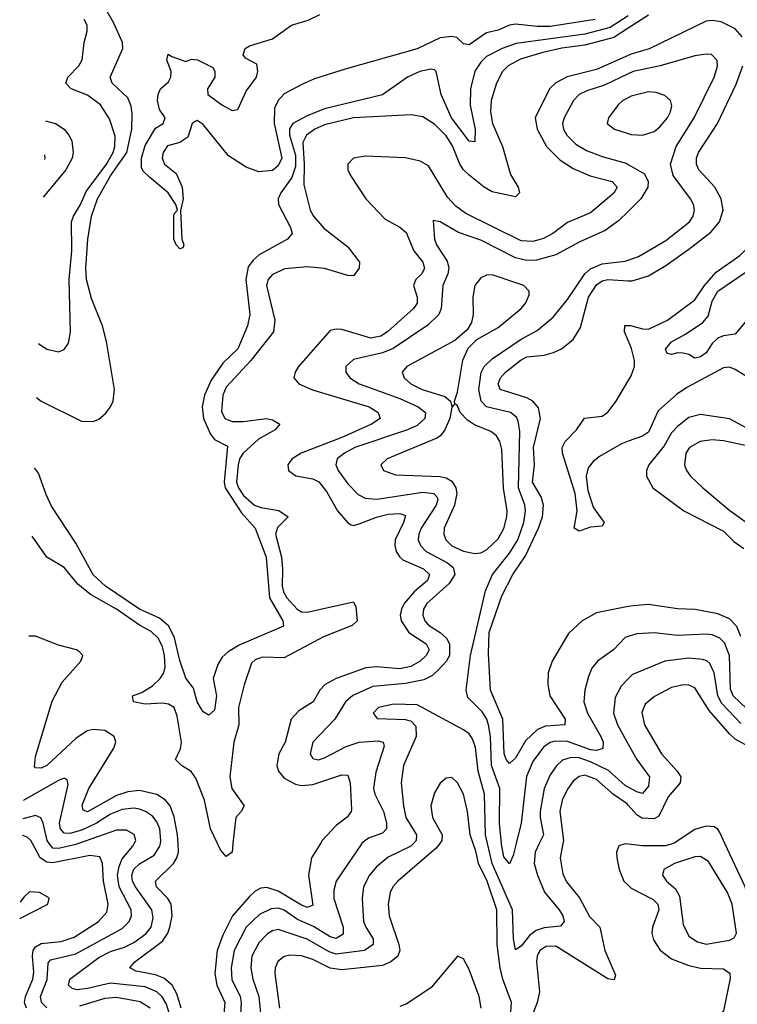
# Model space of a CAD drawing. Header units: inches. Extents: x 1694797 to 1849917, y 907313 to 1017959.
# Tile 318 of 656: x 1697896 to 1700377, y 1009444 to 1012849. Entities that reach past the tile are written whole.
import ezdxf

# ---------------------------------------------------------------- set-up
doc = ezdxf.new("R2010")
doc.units = ezdxf.units.IN
doc.header["$MEASUREMENT"] = 0
for name, color, linetype in [('B6090', 7, 'Continuous'), ('B6091', 7, 'Continuous'), ('B7000', 7, 'Continuous'), ('B7001', 7, 'Continuous')]:
    doc.layers.add(name, color=color, linetype=linetype)

msp = doc.modelspace()

# ---------------------------------------------------------------- linework, layer by layer
at = {"layer": 'B6090', "color": 5}
for points, elevation in [([(1697919.8, 1009430), (1697912.5, 1009450), (1697915.6, 1009470), (1697941.5, 1009530), (1697944.9, 1009555), (1697939.8, 1009610), (1697942.5, 1009630), (1697950, 1009642.5), (1697970, 1009654.1), (1698039.2, 1009660.8), (1698083.9, 1009676.1), (1698167.8, 1009730), (1698197.6, 1009762.4), (1698202, 1009790), (1698185.7, 1009870), (1698182.1, 1009930), (1698173.3, 1009953.3), (1698138, 1009958), (1698010, 1009932.9), (1697990, 1009934.8), (1697966, 1009950), (1697939.8, 1010000)], 880), ([(1697990, 1009431.8), (1697971.1, 1009450), (1697967.9, 1009470), (1697991.2, 1009528.8), (1697994.2, 1009585.8), (1698002.5, 1009597.5), (1698090, 1009618.5), (1698250, 1009705.5), (1698274.7, 1009730), (1698281.9, 1009750), (1698280.8, 1009770), (1698239.9, 1009850), (1698234.2, 1009890), (1698239.3, 1009920.7), (1698250, 1009946.7), (1698287, 1009990), (1698292.2, 1010000)], 860), ([(1698099.7, 1010000), (1698090, 1009996.6), (1698030, 1009982), (1698010, 1009984), (1697998.2, 1010000)], 860), ([(1698413.9, 1009410), (1698403.9, 1009443.9), (1698389, 1009469), (1698370, 1009486.8), (1698330, 1009503.6), (1698210, 1009516.4), (1698130, 1009497.7), (1698094.1, 1009494.1), (1698077.8, 1009497.8), (1698064.6, 1009510), (1698069.1, 1009530.9), (1698170, 1009605.2), (1698210, 1009625.9), (1698258.6, 1009641.4), (1698290, 1009657), (1698332.3, 1009687.7), (1698350.3, 1009710), (1698357.2, 1009742.8), (1698353.3, 1009770), (1698296.6, 1009850), (1698286.3, 1009870), (1698283.8, 1009890), (1698290, 1009911), (1698310, 1009929.7), (1698361, 1009959), (1698380.5, 1009990), (1698382.4, 1010000)], 840), ([(1698454.7, 1009430), (1698439.6, 1009479.6), (1698423.2, 1009510), (1698394.5, 1009534.5), (1698365.1, 1009545.1), (1698298, 1009558), (1698277.1, 1009570), (1698293.5, 1009590), (1698390, 1009662.2), (1698408.1, 1009690), (1698414.8, 1009710), (1698423, 1009750), (1698419.9, 1009790), (1698407.8, 1009810), (1698369.1, 1009850), (1698365.3, 1009870), (1698427.7, 1009930), (1698439.7, 1009950), (1698445.1, 1009970), (1698443.5, 1010000)], 820), ([(1698936, 1010000), (1698905.4, 1009950), (1698894.4, 1009890), (1698910, 1009786), (1698890, 1009778.8), (1698870, 1009785.9), (1698790, 1009835.2), (1698750, 1009847.6), (1698730, 1009845.5), (1698710, 1009834.9), (1698690, 1009816.9), (1698631.6, 1009750), (1698597.7, 1009682.3), (1698578.3, 1009630), (1698570.8, 1009550), (1698578, 1009510), (1698605.5, 1009450), (1698598.5, 1009370)], 820), ([(1698633.4, 1010000), (1698630.2, 1009970), (1698610, 1009954.5), (1698590, 1009978.3), (1698579.6, 1010000)], 780), ([(1699078.7, 1010000), (1698990.6, 1009870), (1698981.7, 1009838.3), (1698982.4, 1009810), (1699014, 1009710), (1699013.9, 1009686.1), (1698990, 1009671.7), (1698970, 1009677), (1698912.1, 1009712.1), (1698856.7, 1009736.7), (1698810, 1009769.3), (1698790, 1009775.7), (1698765.9, 1009774.1), (1698725.3, 1009754.7), (1698679.5, 1009710), (1698637.6, 1009630), (1698627.1, 1009570), (1698629.8, 1009529.8), (1698658.2, 1009470), (1698662.1, 1009450), (1698658, 1009390)], 840), ([(1699257.8, 1010000), (1699248.9, 1009990), (1699170, 1009952.3), (1699130, 1009919), (1699105.7, 1009890), (1699085.2, 1009850), (1699079.6, 1009810), (1699084.8, 1009730), (1699092.3, 1009710), (1699118.3, 1009670), (1699118.5, 1009650), (1699087.8, 1009630), (1698990, 1009617.2), (1698965.4, 1009625.4), (1698890, 1009668.7), (1698790, 1009702), (1698770, 1009697.7), (1698752.5, 1009687.5), (1698723.3, 1009656.7), (1698699.1, 1009610), (1698694.9, 1009570), (1698702, 1009530), (1698722.5, 1009470), (1698730.8, 1009390)], 860), ([(1699348.4, 1010000), (1699336.5, 1009983.5), (1699203.9, 1009870), (1699186.2, 1009850), (1699176.6, 1009830), (1699170.1, 1009790), (1699173, 1009750), (1699207.3, 1009650), (1699210.5, 1009630), (1699203.8, 1009610), (1699178.7, 1009590), (1699150, 1009577.6), (1699010, 1009563.3), (1698970, 1009569.1), (1698910, 1009598.2), (1698870, 1009611.6), (1698830, 1009613.7), (1698810, 1009608.7), (1698788.3, 1009591.7), (1698779.3, 1009570), (1698778.3, 1009550), (1698793.7, 1009430)], 880), ([(1699591.1, 1009371.1), (1699596.4, 1009450), (1699567, 1009530), (1699557.5, 1009570), (1699546.8, 1009650), (1699545.3, 1009770), (1699512.4, 1009870), (1699482.9, 1009930), (1699473.7, 1009973.7), (1699464.3, 1010000)], 880), ([(1699692.6, 1010000), (1699678.1, 1009970), (1699675.2, 1009930), (1699686.1, 1009890), (1699711.2, 1009831.2), (1699761.6, 1009770), (1699774.1, 1009750), (1699778.9, 1009730), (1699765.9, 1009714.1), (1699710, 1009708.2), (1699681.5, 1009698.5), (1699658.9, 1009681.1), (1699630, 1009644.4), (1699610, 1009631.6), (1699603.1, 1009670), (1699599.8, 1009770), (1699529.1, 1009930), (1699513, 1010000)], 860), ([(1699612.7, 1010000), (1699602.1, 1009957.9), (1699590, 1009929.8), (1699570, 1009953.7), (1699562.1, 1009997.9), (1699561.9, 1010000)], 840), ([(1699774.3, 1010000), (1699764.8, 1009950), (1699774.6, 1009894.6), (1699787.2, 1009867.2), (1699831.6, 1009811.6), (1699866.7, 1009746.7), (1699901.9, 1009710), (1699919.4, 1009630), (1699955.9, 1009544.1), (1699951.5, 1009528.5), (1699930, 1009531.5), (1699750, 1009644.9), (1699716.2, 1009643.8), (1699694.1, 1009630), (1699684.7, 1009610), (1699682.6, 1009590), (1699693.8, 1009486.2), (1699685.7, 1009450), (1699662.4, 1009390)], 880), ([(1700000, 1009997.5), (1699990, 1009998.7), (1699967.8, 1009992.2), (1699960.1, 1009970), (1699960.8, 1009950), (1699969, 1009910), (1699985.5, 1009870), (1700000, 1009855.2)], 920), ([(1697895.8, 1009738.9), (1697898.2, 1009741.8), (1697993.1, 1009790), (1697998, 1009810), (1697993.6, 1009813.6), (1697963.7, 1009830), (1697930, 1009832.5)], 920), ([(1697930, 1009832.5), (1697910, 1009814), (1697897.7, 1009797)], 920), ([(1699491.7, 1009430), (1699484.3, 1009470), (1699450, 1009564.4), (1699430, 1009601.3), (1699410, 1009609.7), (1699318.4, 1009501.6), (1699235, 1009445), (1699210, 1009436.2)], 920), ([(1698346.5, 1009430), (1698312.6, 1009452.6), (1698230, 1009466.7), (1698190, 1009463.2), (1698102.8, 1009437.2)], 860)]:
    msp.add_lwpolyline(points, dxfattribs=dict(at, elevation=elevation))
at = {"layer": 'B6091', "color": 5}
for points, elevation in [([(1697954.3, 1011542.9), (1697970, 1011529.6), (1698110, 1011460.6), (1698150, 1011459.7), (1698170, 1011467.9), (1698192.8, 1011487.2), (1698209.9, 1011510.1), (1698218.8, 1011530), (1698223.2, 1011570), (1698195.6, 1011735.6), (1698182.3, 1011790), (1698144.3, 1011884.3), (1698126.9, 1011950), (1698124.6, 1011990), (1698131.3, 1012090), (1698144.4, 1012170), (1698164.9, 1012230), (1698210, 1012309), (1698266.7, 1012390), (1698283.9, 1012470), (1698284.8, 1012524.8), (1698281.3, 1012550), (1698270, 1012579.1), (1698215.9, 1012630), (1698209.2, 1012650), (1698252.6, 1012750), (1698251.2, 1012770), (1698219.7, 1012839.7), (1698198, 1012878)], 760), ([(1700000, 1012862), (1699937.3, 1012822.7), (1699850, 1012799.5), (1699613.1, 1012766.9), (1699563.7, 1012750), (1699510, 1012721.4), (1699490, 1012701.8), (1699470, 1012671.7), (1699454.9, 1012610), (1699453.6, 1012553.6), (1699471, 1012469), (1699470, 1012426.6), (1699450, 1012429), (1699389.3, 1012510), (1699353.6, 1012590), (1699335.9, 1012670), (1699330, 1012676.3), (1699318, 1012678), (1699279, 1012670), (1699236.3, 1012650), (1699150, 1012588.8), (1698950, 1012540.9), (1698890, 1012517), (1698840.3, 1012490), (1698828.8, 1012471.2), (1698828.3, 1012450), (1698850, 1012380.6), (1698850, 1012341.8), (1698837, 1012303), (1698798.3, 1012250), (1698790.1, 1012230), (1698791.3, 1012210), (1698831.8, 1012130), (1698837.8, 1012110), (1698822.4, 1012090), (1698724.4, 1012035.6), (1698703.1, 1012016.9), (1698686.2, 1011993.8), (1698677.9, 1011950), (1698691.5, 1011830), (1698683.8, 1011790), (1698650, 1011711.3), (1698598.3, 1011661.7), (1698558, 1011602), (1698534.7, 1011550), (1698526.4, 1011510), (1698531.9, 1011470), (1698555.7, 1011415.7), (1698570, 1011397.7), (1698614.6, 1011374.6), (1698603, 1011250), (1698605.9, 1011230), (1698663.1, 1011143.1), (1698710.1, 1011090), (1698747.8, 1010990), (1698759.3, 1010850), (1698806, 1010770), (1698808.5, 1010751.5), (1698654.7, 1010685.3), (1698616.9, 1010663.1), (1698595.8, 1010644.2), (1698581.5, 1010618.5), (1698565.4, 1010570), (1698576.6, 1010510), (1698570, 1010461.2), (1698550, 1010444), (1698530, 1010455.6), (1698524.2, 1010464.2), (1698510, 1010489.6), (1698497.3, 1010537.3), (1698470, 1010571.5), (1698450, 1010632.2), (1698431.5, 1010711.5), (1698411.7, 1010751.7), (1698379.5, 1010779.5), (1698310, 1010809.7), (1698192.1, 1010890), (1698150, 1010929.5), (1698090, 1011039.1), (1698006.3, 1011166.3), (1697986.8, 1011206.8), (1697960.7, 1011280.7), (1697946.4, 1011299.7)], 760), ([(1697960.4, 1011729.3), (1697990, 1011709.2), (1698030, 1011700.9), (1698050, 1011708.5), (1698064.7, 1011730), (1698071.1, 1011768.9), (1698067.4, 1011950), (1698075.6, 1012050), (1698074.9, 1012150), (1698081.3, 1012170), (1698105.8, 1012210), (1698125.6, 1012254.4), (1698195.4, 1012350), (1698218.7, 1012390), (1698225.3, 1012410), (1698226.1, 1012446.1), (1698206.2, 1012506.2), (1698175.2, 1012555.2), (1698130, 1012587.7), (1698074, 1012610), (1698055, 1012630), (1698062.3, 1012650), (1698099.9, 1012690), (1698112.3, 1012710), (1698118.7, 1012770), (1698129.4, 1012810), (1698128.8, 1012830), (1698118.4, 1012850)], 780), ([(1699886.3, 1012850), (1699730, 1012825.9), (1699685.6, 1012825.6), (1699610, 1012833.3), (1699590, 1012829.9), (1699550, 1012812.5), (1699510, 1012804.2), (1699450, 1012762.2), (1699430, 1012766), (1699407.1, 1012787.1), (1699390, 1012790.7), (1699350, 1012786.7), (1699270, 1012748.6), (1699021.7, 1012678.3), (1698915.1, 1012644.9), (1698873.4, 1012626.6), (1698810, 1012593.3), (1698790, 1012569.7), (1698777.4, 1012542.6), (1698776.3, 1012490), (1698802.7, 1012370), (1698790, 1012343.5), (1698770, 1012327.7), (1698723.1, 1012323.1), (1698679.1, 1012339.1), (1698618.2, 1012378.2), (1698530, 1012486.6), (1698510, 1012500.4), (1698502.5, 1012497.5), (1698492.4, 1012490), (1698477.2, 1012442.8), (1698450, 1012424.4), (1698407, 1012413), (1698392, 1012390), (1698387.9, 1012370), (1698397, 1012350), (1698436.9, 1012316.9), (1698457.3, 1012270), (1698461.3, 1012230), (1698452.3, 1012187.7), (1698456.5, 1012090), (1698463, 1012070), (1698459.9, 1012060.1), (1698450, 1012057), (1698437, 1012070), (1698428.7, 1012090), (1698428.6, 1012170), (1698430, 1012178), (1698442, 1012190), (1698436, 1012210), (1698409.7, 1012250), (1698344.1, 1012304.1), (1698323.8, 1012323.8), (1698317, 1012337), (1698317.2, 1012370), (1698330, 1012414.3), (1698365.8, 1012474.2), (1698391.8, 1012490), (1698398.4, 1012510), (1698378.9, 1012538.9), (1698372.6, 1012570), (1698374.3, 1012590), (1698382.9, 1012610), (1698410, 1012634), (1698418.7, 1012650), (1698419.5, 1012670), (1698404.2, 1012710), (1698409.6, 1012730.4), (1698421.6, 1012721.6), (1698470, 1012704.9), (1698490, 1012712.7), (1698510.4, 1012710.4), (1698563.5, 1012683.5), (1698571, 1012671), (1698570.7, 1012650), (1698544.9, 1012610), (1698546.4, 1012590), (1698594.4, 1012554.4), (1698630, 1012534.8), (1698650, 1012538.8), (1698678.6, 1012601.4), (1698715.1, 1012650), (1698719.7, 1012670), (1698715.3, 1012695.3), (1698676.4, 1012716.4), (1698668, 1012728), (1698675.3, 1012750), (1698690, 1012758.8), (1698770, 1012783.2), (1698836.2, 1012830), (1698892.8, 1012847.2), (1698933.2, 1012866.8)], 740), ([(1700000, 1012820), (1699950, 1012788.1), (1699850, 1012761.1), (1699770, 1012750.9), (1699704.3, 1012735.7), (1699627.5, 1012712.5), (1699585.4, 1012690), (1699565.4, 1012670), (1699545, 1012630), (1699526.4, 1012570), (1699523.9, 1012530), (1699530.8, 1012490), (1699565, 1012410), (1699593.5, 1012313.5), (1699619.7, 1012270), (1699624.6, 1012250), (1699610, 1012236.4), (1699530, 1012253.2), (1699502, 1012270), (1699450, 1012311.9), (1699430, 1012329.9), (1699417.5, 1012350), (1699392.3, 1012412.3), (1699370, 1012448), (1699330, 1012488.2), (1699290, 1012512.9), (1699250, 1012520.2), (1699050, 1012509.2), (1698950, 1012485.5), (1698916.1, 1012470), (1698887.3, 1012450), (1698875.2, 1012424.8), (1698879.8, 1012350), (1698878.1, 1012278.1), (1698900.8, 1012190), (1698911.9, 1012170), (1698948.1, 1012128.1), (1699030, 1012063), (1699071, 1012010), (1699070.1, 1011990), (1699050, 1011963.5), (1699030, 1011964.6), (1698950, 1011988.6), (1698890, 1011994.3), (1698812.9, 1011987.1), (1698770, 1011968.1), (1698755, 1011950), (1698749.3, 1011930), (1698778.2, 1011810), (1698773.8, 1011770), (1698695.5, 1011670), (1698610, 1011578.1), (1698598.6, 1011550), (1698594, 1011494), (1698605.1, 1011470), (1698630, 1011459.6), (1698670, 1011459.7), (1698749.7, 1011469.7), (1698770, 1011465.2), (1698795.8, 1011450), (1698779.7, 1011430), (1698722.1, 1011397.9), (1698668.1, 1011350), (1698656.2, 1011330), (1698651.3, 1011310), (1698645.4, 1011250), (1698652, 1011230), (1698670, 1011204), (1698707.2, 1011170), (1698730, 1011161.8), (1698792.1, 1011152.1), (1698824.5, 1011130), (1698786.8, 1011093.2), (1698780.5, 1011070), (1698800.7, 1010990), (1698805, 1010950), (1698803.8, 1010890), (1698808.3, 1010870), (1698819.6, 1010850), (1698855.5, 1010810), (1698870, 1010801), (1698890, 1010799.6), (1699050, 1010835.8), (1699058.7, 1010818.7), (1699062.3, 1010770), (1699046, 1010754), (1698945.9, 1010714.1), (1698810, 1010642.5), (1698735.6, 1010644.4), (1698710, 1010635.4), (1698697, 1010623), (1698671.6, 1010548.4), (1698652, 1010470), (1698653.9, 1010410), (1698636.7, 1010350), (1698623, 1010230), (1698629.5, 1010189.5), (1698671.9, 1010130), (1698661.2, 1010110), (1698643, 1010090), (1698633.4, 1010000)], 780), ([(1700000, 1012725.5), (1699890, 1012676.8), (1699788.7, 1012651.3), (1699749.3, 1012630.7), (1699727.6, 1012610), (1699678.8, 1012510), (1699685.8, 1012470), (1699718.1, 1012410), (1699764.1, 1012364.1), (1699810, 1012334.8), (1699868.8, 1012308.8), (1699944.9, 1012290), (1699961.6, 1012270), (1699950.8, 1012249.2), (1699870, 1012181), (1699790, 1012147.2), (1699739.8, 1012110), (1699707.4, 1012092.6), (1699670, 1012081.8), (1699630, 1012084.7), (1699438.3, 1012178.3), (1699404.4, 1012204.4), (1699375.7, 1012235.7), (1699310, 1012344.1), (1699280.4, 1012360.4), (1699230, 1012371.6), (1699090, 1012377.5), (1699049.7, 1012370.3), (1699030.2, 1012350), (1699030.1, 1012330), (1699039.2, 1012310), (1699093.3, 1012230), (1699159.1, 1012159.1), (1699210, 1012131.3), (1699232.7, 1012112.7), (1699259.2, 1012050), (1699290.1, 1012010), (1699295.9, 1011990), (1699286.8, 1011970), (1699266, 1011950), (1699257.7, 1011930), (1699270.1, 1011890), (1699270, 1011868.9), (1699257.8, 1011850), (1699167.5, 1011770), (1699144.9, 1011755.1), (1699110, 1011748.1), (1699010, 1011777.2), (1698990, 1011779.2), (1698970, 1011773.6), (1698860.1, 1011650), (1698848.1, 1011630), (1698844.3, 1011610), (1698860.7, 1011590), (1698908.8, 1011568.8), (1699103.8, 1011510), (1699135.9, 1011490), (1699142.3, 1011470), (1699112.2, 1011450), (1699010, 1011404), (1698869.4, 1011350), (1698837.6, 1011330), (1698830, 1011319.8), (1698823.2, 1011310), (1698825.4, 1011290), (1698851, 1011271), (1698910, 1011260.8), (1698930.3, 1011250.3), (1698957.3, 1011217.3), (1698994.8, 1011150), (1699030, 1011108.4), (1699042.1, 1011102.1), (1699050, 1011099.8), (1699070, 1011105), (1699130, 1011128.8), (1699170, 1011138.5), (1699210, 1011141.4), (1699230, 1011133.8), (1699223.6, 1011110), (1699194.5, 1011050), (1699192.5, 1011030), (1699197.6, 1011010), (1699210.1, 1010990.1), (1699221.2, 1010981.2), (1699292.6, 1010950), (1699313.4, 1010930), (1699306, 1010910), (1699259.5, 1010870), (1699225.8, 1010830), (1699215.6, 1010810), (1699212, 1010790), (1699215.3, 1010770), (1699241.3, 1010730), (1699301.1, 1010690), (1699311.5, 1010670), (1699301.5, 1010650), (1699281, 1010630), (1699248.2, 1010611.8), (1699210, 1010604.2), (1699129.1, 1010610.9), (1699093.1, 1010606.9), (1698989.7, 1010570.3), (1698952.6, 1010550), (1698933.8, 1010530), (1698910.7, 1010489.3), (1698860.8, 1010459.2), (1698834.6, 1010430), (1698814, 1010350), (1698791.7, 1010310), (1698785.1, 1010270), (1698790.7, 1010250), (1698810, 1010226.2), (1698850, 1010204.9), (1698870, 1010200.3), (1698910, 1010203.4), (1699010, 1010237.4), (1699030, 1010235.6), (1699039.1, 1010210), (1699042.8, 1010117.2), (1699042.3, 1010110), (1699028.7, 1010091.3), (1698990, 1010062.3), (1698942.2, 1010010), (1698936, 1010000)], 820), ([(1700000, 1012661.6), (1699917.7, 1012622.3), (1699856.6, 1012603.4), (1699830, 1012590.4), (1699811.4, 1012570), (1699779.1, 1012510), (1699773.2, 1012490), (1699776.1, 1012470), (1699787.5, 1012450), (1699819, 1012419), (1699856.3, 1012396.3), (1699910, 1012375.7), (1699992.7, 1012352.7), (1700000, 1012348.5)], 840), ([(1700000, 1012579.4), (1699981.7, 1012570), (1699964.9, 1012555.1), (1699932.4, 1012510), (1699927.4, 1012490), (1699952.7, 1012470), (1700000, 1012455.4)], 860), ([(1697985.3, 1012499.2), (1698019.4, 1012490), (1698049.2, 1012470), (1698065.9, 1012450), (1698076.1, 1012430), (1698081, 1012390), (1698076.9, 1012370), (1698054.8, 1012330), (1697976.8, 1012235.2)], 820), ([(1697981.5, 1012382.3), (1697982.7, 1012370), (1697981, 1012366.1)], 840), ([(1700000, 1012185.9), (1699967, 1012153), (1699920.5, 1012119.5), (1699830, 1012079.5), (1699750, 1012036.3), (1699682.4, 1012017.6), (1699650, 1012016.2), (1699610, 1012025.6), (1699490, 1012086.2), (1699413.2, 1012113.2), (1699350, 1012149.7), (1699325.7, 1012154.3), (1699330.2, 1012090), (1699336.6, 1012070), (1699374.4, 1012014.4), (1699380.1, 1011990), (1699376.5, 1011970), (1699359.6, 1011930), (1699353.4, 1011850), (1699345, 1011830), (1699307.5, 1011792.5), (1699187.8, 1011712.2), (1699150, 1011697.1), (1699050, 1011674.4), (1699023.8, 1011650), (1699023.8, 1011630), (1699037.4, 1011610), (1699069.3, 1011590), (1699210, 1011539), (1699274.3, 1011510), (1699299.3, 1011490), (1699297.1, 1011470), (1699270, 1011445.9), (1699237.1, 1011430), (1699055, 1011370), (1699018.5, 1011350), (1698994, 1011330), (1698989.5, 1011310), (1698997.1, 1011290), (1699030, 1011243.9), (1699066.6, 1011206.6), (1699090, 1011193.9), (1699131, 1011191), (1699290, 1011214.5), (1699327.4, 1011210), (1699338.6, 1011198.6), (1699342.3, 1011190), (1699336.1, 1011170), (1699283.9, 1011090), (1699275.6, 1011070), (1699274.2, 1011050), (1699281.6, 1011030), (1699301.2, 1011010), (1699374.8, 1010970), (1699394.3, 1010954.3), (1699400.3, 1010930), (1699380.6, 1010899.4), (1699303.7, 1010830), (1699292.6, 1010810), (1699290.1, 1010790), (1699297.1, 1010770), (1699310, 1010755.4), (1699350.1, 1010730), (1699371.9, 1010710), (1699382.5, 1010690), (1699382, 1010650), (1699370.4, 1010629.6), (1699342.1, 1010597.9), (1699320.5, 1010579.5), (1699293.8, 1010566.2), (1699230, 1010552.8), (1699117, 1010543), (1699047.9, 1010512.1), (1699021.9, 1010490), (1698985.7, 1010430), (1698909.5, 1010350), (1698900.6, 1010310), (1698910, 1010294.3), (1698929.6, 1010289.6), (1698950, 1010295.6), (1699024.8, 1010335.2), (1699069.9, 1010350.1), (1699135.2, 1010355.2), (1699152.9, 1010350), (1699156, 1010336), (1699126.8, 1010246.8), (1699119.2, 1010190), (1699123.4, 1010170), (1699153.3, 1010110), (1699164, 1010070), (1699164.3, 1010050), (1699150, 1010035.7), (1699101.8, 1010018.2), (1699079.2, 1010000.8), (1699078.7, 1010000)], 840), ([(1699561.9, 1010000), (1699554.9, 1010070), (1699556.7, 1010190), (1699527.3, 1010270), (1699523.5, 1010370), (1699517.4, 1010410), (1699510, 1010431.9), (1699495.2, 1010455.2), (1699445, 1010505), (1699439.3, 1010530), (1699454.3, 1010650), (1699506.3, 1010873.7), (1699530.7, 1010930), (1699590, 1011003.6), (1699618.3, 1011050), (1699639.2, 1011110), (1699645.1, 1011150), (1699642.6, 1011170), (1699620.4, 1011230), (1699625.4, 1011425.4), (1699620.1, 1011460.1), (1699613.8, 1011473.8), (1699593.3, 1011490), (1699510, 1011509.9), (1699491.5, 1011530), (1699483.2, 1011570), (1699491.7, 1011628.3), (1699502.5, 1011650), (1699530, 1011675.7), (1699630, 1011744.4), (1699685.8, 1011774.2), (1699740.3, 1011819.7), (1699790, 1011881.9), (1699850.2, 1011969.8), (1699870, 1011987.6), (1699910, 1012005.3), (1699990, 1012014), (1700000, 1012017.5)], 840), ([(1700000, 1010819), (1699890, 1010797.8), (1699840.9, 1010770), (1699793.7, 1010726.3), (1699737.6, 1010630), (1699722.8, 1010590), (1699721.7, 1010550), (1699729, 1010510), (1699782.4, 1010430), (1699780.4, 1010410), (1699714.3, 1010405.7), (1699685.9, 1010394.1), (1699645.4, 1010354.6), (1699610, 1010294.9), (1699590, 1010276.2), (1699578.1, 1010290), (1699571.2, 1010311.2), (1699566.8, 1010430), (1699523.5, 1010530), (1699517.3, 1010657.3), (1699519.8, 1010730), (1699563.4, 1010856.6), (1699600.8, 1010930), (1699645.1, 1010994.9), (1699689.7, 1011090), (1699703.7, 1011130), (1699707.1, 1011170), (1699699.1, 1011199.1), (1699669.1, 1011250), (1699675.6, 1011310), (1699673, 1011370), (1699696.9, 1011470), (1699690, 1011506.8), (1699670.4, 1011530), (1699650, 1011540.9), (1699557.8, 1011570), (1699550.4, 1011590), (1699558.5, 1011610), (1699575.9, 1011630), (1699630, 1011672.7), (1699650, 1011682.6), (1699710, 1011689.3), (1699741.5, 1011698.5), (1699769.1, 1011710.9), (1699810, 1011743.2), (1699835.5, 1011784.5), (1699863, 1011890), (1699890, 1011932.1), (1699910, 1011945.4), (1699930, 1011950), (1700000, 1011946.5)], 820), ([(1700000, 1011739.4), (1699986.9, 1011770), (1699989, 1011791), (1700000, 1011791.4)], 780), ([(1700000, 1011390.8), (1699977.3, 1011382.7), (1699901.3, 1011338.7), (1699878.5, 1011321.5), (1699861.4, 1011298.6), (1699855.1, 1011270), (1699860.8, 1011220.8), (1699880.3, 1011160.3), (1699917.4, 1011110), (1699910, 1011097), (1699870, 1011093.5), (1699830, 1011079.8), (1699813.3, 1011090), (1699823.6, 1011150), (1699816.7, 1011210), (1699772.6, 1011350), (1699772.1, 1011370), (1699781.8, 1011390), (1699821.5, 1011430), (1699849.4, 1011470.6), (1699910, 1011478.3), (1699930, 1011491.5), (1699958.6, 1011530), (1700000, 1011600.6)], 780), ([(1698579.6, 1010000), (1698555.7, 1010050), (1698534.6, 1010150), (1698505.2, 1010225.2), (1698488.8, 1010248.8), (1698455.3, 1010270), (1698434.6, 1010290), (1698452.3, 1010327.7), (1698455.4, 1010350), (1698440.4, 1010440.4), (1698429.6, 1010469.6), (1698410, 1010482.1), (1698390, 1010485.5), (1698330, 1010482), (1698288.8, 1010490), (1698286.3, 1010510), (1698317.9, 1010522.1), (1698355.1, 1010544.9), (1698381.9, 1010570), (1698394.1, 1010590), (1698398.4, 1010610), (1698396.7, 1010650), (1698390, 1010681.5), (1698375.1, 1010710), (1698350, 1010733.3), (1698310, 1010754.7), (1698230, 1010809.9), (1698140.6, 1010860.6), (1698097.3, 1010897.3), (1698050, 1010954.7), (1697990, 1010989.9), (1697938.7, 1011062.4)], 780), ([(1698443.5, 1010000), (1698441.9, 1010030), (1698430, 1010092.1), (1698416.6, 1010130), (1698400.4, 1010150), (1698370, 1010168.8), (1698310, 1010183.4), (1698270, 1010177.9), (1698230, 1010165.8), (1698130, 1010109.6), (1698115, 1010115), (1698112.2, 1010132.2), (1698134.5, 1010190), (1698221.4, 1010330), (1698228.1, 1010350), (1698222.9, 1010370), (1698190.2, 1010390.2), (1698150, 1010393.9), (1698129.3, 1010390), (1698090, 1010362.8), (1697990, 1010269.5), (1697970, 1010260.4), (1697950, 1010260.9), (1697946.4, 1010266.4), (1697950, 1010301.1), (1698008.4, 1010491.6), (1698042.3, 1010557.7), (1698106.9, 1010630), (1698113.6, 1010650), (1698102.5, 1010662.5), (1698092.3, 1010670), (1698030, 1010686.3), (1697950, 1010716.5), (1697927.5, 1010717.1)], 820), ([(1700000, 1010715.5), (1699990, 1010712.3), (1699950, 1010670.5), (1699893.5, 1010630), (1699874.2, 1010605.8), (1699862.4, 1010577.6), (1699850.1, 1010530), (1699847.2, 1010490), (1699859.7, 1010450), (1699905.4, 1010370), (1699913.4, 1010350), (1699911.8, 1010328.2), (1699890, 1010321), (1699870, 1010323.7), (1699790, 1010352), (1699746.5, 1010353.5), (1699730, 1010348.7), (1699707.3, 1010332.7), (1699670, 1010283.7), (1699648.4, 1010231.6), (1699630.4, 1010069.6), (1699612.7, 1010000)], 840), ([(1700000, 1010569.4), (1699975.5, 1010544.5), (1699955.4, 1010504.6), (1699948.8, 1010450), (1699962.5, 1010410), (1700000, 1010343.4)], 860), ([(1699513, 1010000), (1699506.1, 1010030), (1699503.1, 1010170), (1699481.6, 1010250), (1699471.7, 1010331.7), (1699461.4, 1010361.4), (1699450, 1010378.5), (1699430, 1010393.4), (1699270, 1010479.9), (1699190, 1010482), (1699136.9, 1010470), (1699117.6, 1010450), (1699132, 1010432), (1699230, 1010428.6), (1699250, 1010422.7), (1699265.8, 1010405.8), (1699266.4, 1010370), (1699222.7, 1010270), (1699215.5, 1010210), (1699222.7, 1010130), (1699231.3, 1010090), (1699267.7, 1010030), (1699266.7, 1010010), (1699257.8, 1010000)], 860), ([(1700000, 1010194.9), (1699990, 1010200.6), (1699931.8, 1010251.8), (1699870, 1010282.4), (1699830, 1010295.7), (1699802.4, 1010297.6), (1699772.5, 1010287.5), (1699751.6, 1010268.4), (1699730, 1010237.5), (1699708.9, 1010190), (1699695.7, 1010110), (1699695.2, 1010090), (1699707, 1010030), (1699692.6, 1010000)], 860), ([(1698382.4, 1010000), (1698384.3, 1010010), (1698380.3, 1010050), (1698370, 1010075.2), (1698354.5, 1010094.5), (1698331, 1010111), (1698310, 1010118.8), (1698290, 1010121.7), (1698250, 1010117.4), (1698210, 1010101.3), (1698161.2, 1010070), (1698112.5, 1010047.5), (1698070, 1010034.2), (1698050, 1010035.4), (1698036.5, 1010050), (1698033.4, 1010070), (1698063.9, 1010203.9), (1698060.1, 1010220.1), (1698050, 1010226.2), (1698030, 1010218.1), (1697910, 1010149.2), (1697909.1, 1010148.9)], 840), ([(1699464.3, 1010000), (1699453.5, 1010030), (1699444.1, 1010110), (1699430.3, 1010170.3), (1699410, 1010209.7), (1699390, 1010228), (1699370, 1010226), (1699350, 1010208), (1699330, 1010175.1), (1699317.6, 1010130), (1699323.1, 1010090), (1699357.2, 1010030), (1699355.7, 1010010), (1699348.4, 1010000)], 880), ([(1700000, 1010132.4), (1699996.4, 1010136.4), (1699949.4, 1010169.4), (1699890, 1010221.3), (1699850, 1010236.5), (1699830, 1010231.7), (1699810, 1010215), (1699790, 1010187.6), (1699772, 1010150), (1699764, 1010110), (1699776.2, 1010010), (1699774.3, 1010000)], 880), ([(1697998.2, 1010000), (1697990.8, 1010010), (1697977.3, 1010070), (1697968.7, 1010088.7), (1697950, 1010096.6), (1697907, 1010084.8)], 860), ([(1698292.2, 1010000), (1698297.4, 1010010), (1698291.4, 1010031.4), (1698265.4, 1010045.4), (1698230, 1010045.3), (1698099.7, 1010000)], 860), ([(1697939.8, 1010000), (1697934.6, 1010010), (1697921.4, 1010021.4), (1697907.2, 1010027.2), (1697905.1, 1010027.3)], 880)]:
    msp.add_lwpolyline(points, dxfattribs=dict(at, elevation=elevation))
at = {"layer": 'B6091', "color": 5, "elevation": 860}
msp.add_lwpolyline([(1699530, 1011966.6), (1699510, 1011966.1), (1699490, 1011956.5), (1699470.2, 1011930), (1699462.8, 1011890), (1699464.4, 1011830), (1699457.7, 1011802.3), (1699443.4, 1011776.6), (1699400.3, 1011739.7), (1699234.7, 1011650), (1699218.9, 1011630), (1699225.4, 1011610), (1699248.1, 1011590), (1699287.5, 1011570), (1699365.6, 1011545.6), (1699386, 1011530), (1699390, 1011511), (1699398, 1011518), (1699390, 1011508.7), (1699383.8, 1011470), (1699366.1, 1011430), (1699350.8, 1011410), (1699338.2, 1011401.8), (1699166, 1011330), (1699144.6, 1011310), (1699154, 1011290), (1699195.3, 1011275.3), (1699350, 1011268.9), (1699370, 1011265.1), (1699390, 1011253.1), (1699404, 1011230), (1699407.6, 1011210), (1699399.1, 1011170), (1699363.7, 1011090), (1699362.2, 1011070), (1699369.1, 1011050), (1699390, 1011029.2), (1699430, 1011010.6), (1699470, 1011002.3), (1699490, 1011005.5), (1699510, 1011015.1), (1699550, 1011053.4), (1699570.2, 1011089.8), (1699580.3, 1011130), (1699581.9, 1011150), (1699568.6, 1011228.6), (1699562.9, 1011362.9), (1699555.8, 1011390), (1699544.7, 1011410), (1699525.3, 1011425.3), (1699468.4, 1011448.4), (1699444.3, 1011464.3), (1699419.3, 1011490), (1699410, 1011513.2), (1699400.1, 1011520.1), (1699399.5, 1011530), (1699410, 1011560.7), (1699428.2, 1011671.8), (1699447.2, 1011712.8), (1699477, 1011743), (1699550, 1011784.8), (1699629.8, 1011850), (1699646.2, 1011870), (1699657.3, 1011897.3), (1699657.6, 1011910), (1699638.9, 1011930)], close=True, dxfattribs=at)
at = {"layer": 'B7000', "color": 5, "elevation": 920}
for points in [[(1700155.2, 1010000), (1700130, 1009992.1), (1700050, 1009991.6), (1700000, 1009997.5)], [(1700710, 1010000), (1700704.4, 1009990), (1700692.4, 1009930), (1700708.5, 1009830), (1700694.6, 1009710), (1700708, 1009650), (1700735.6, 1009570), (1700732.2, 1009550), (1700710, 1009537.1), (1700690, 1009536), (1700670, 1009540.9), (1700630, 1009559.8), (1700585.4, 1009585.4), (1700530, 1009628), (1700487.7, 1009647.7), (1700465.9, 1009665.9), (1700444.9, 1009710), (1700404.2, 1009850), (1700334.7, 1010000)], [(1700000, 1009855.2), (1700010, 1009845), (1700086, 1009806), (1700103.1, 1009790), (1700105.9, 1009770), (1700083.6, 1009710), (1700081.3, 1009690), (1700087, 1009667), (1700111, 1009631), (1700150, 1009600.5), (1700210, 1009577.7), (1700250, 1009569), (1700330, 1009565.9), (1700351, 1009551), (1700352.6, 1009532.6), (1700330, 1009421), (1700315.3, 1009404.7), (1700270, 1009382.7), (1700230, 1009375), (1700170, 1009374.3), (1700070, 1009361.6), (1700000, 1009372.9)]]:
    msp.add_lwpolyline(points, dxfattribs=at)
at = {"layer": 'B7000', "color": 5, "elevation": 940}
msp.add_lwpolyline([(1700250, 1009954.4), (1700230, 1009953.4), (1700160.3, 1009930), (1700122.8, 1009910), (1700118.6, 1009890), (1700132, 1009870), (1700163.3, 1009843.3), (1700177.7, 1009817.7), (1700190, 1009719.1), (1700210, 1009679.1), (1700239.2, 1009659.2), (1700270, 1009651.5), (1700350, 1009665.3), (1700366.2, 1009673.8), (1700374.5, 1009690), (1700359.1, 1009790), (1700343.1, 1009830), (1700277.3, 1009937.3)], close=True, dxfattribs=at)
at = {"layer": 'B7001', "color": 5}
for points, elevation in [([(1700000, 1011791.4), (1700008.3, 1011791.7), (1700050, 1011779.9), (1700070, 1011779.2), (1700136.4, 1011810), (1700230, 1011880.6), (1700264.1, 1011930), (1700303.9, 1011976.1), (1700386.6, 1012033.4), (1700443, 1012090), (1700456, 1012110), (1700469.6, 1012150), (1700479.3, 1012230), (1700474.2, 1012270), (1700447.8, 1012350), (1700449.3, 1012370), (1700503.9, 1012436.1), (1700529, 1012531), (1700567.2, 1012590), (1700581.4, 1012630), (1700592.9, 1012810), (1700584.3, 1012884.3)], 780), ([(1700070, 1012864.7), (1700000, 1012820)], 780), ([(1700394, 1012790), (1700370, 1012817.4), (1700322.1, 1012842.1), (1700290, 1012846.7), (1700270, 1012844.3), (1700072.1, 1012747.9), (1700010, 1012729.9), (1700000, 1012725.5)], 820), ([(1700000, 1012017.5), (1700036.2, 1012030), (1700130, 1012084.9), (1700211.6, 1012150), (1700224.7, 1012170), (1700229.9, 1012190), (1700226.4, 1012210), (1700215.9, 1012230), (1700155, 1012310), (1700146.6, 1012350), (1700166, 1012410), (1700228.2, 1012510), (1700297.2, 1012650), (1700309, 1012689), (1700307.6, 1012707.6), (1700288.3, 1012728.3), (1700270, 1012730.5), (1700230, 1012724.4), (1700110.4, 1012689.6), (1700017.6, 1012670), (1700000, 1012661.6)], 840), ([(1700000, 1011946.5), (1700014.2, 1011945.8), (1700070, 1011963.6), (1700130, 1011998.7), (1700210, 1012055), (1700285.4, 1012114.6), (1700316.3, 1012150), (1700328.6, 1012190), (1700321.6, 1012230), (1700299.9, 1012270), (1700244.8, 1012330), (1700236.2, 1012350), (1700236, 1012370), (1700242.7, 1012390), (1700308.5, 1012490), (1700373.6, 1012626.4), (1700396.4, 1012690)], 820), ([(1700000, 1012455.4), (1700010, 1012452.3), (1700050, 1012449.5), (1700090, 1012462.8), (1700110, 1012478.7), (1700136.2, 1012510), (1700146.7, 1012530), (1700151.1, 1012551.1), (1700146.8, 1012570), (1700127.1, 1012587.1), (1700097.3, 1012597.3), (1700070, 1012600.2), (1700010, 1012584.5), (1700000, 1012579.4)], 860), ([(1700000, 1012348.5), (1700056.5, 1012316.5), (1700069.5, 1012290), (1700067.9, 1012270), (1700044.3, 1012230), (1700000, 1012185.9)], 840), ([(1700464.2, 1011875.8), (1700370, 1011762), (1700330, 1011756.1), (1700310, 1011748), (1700291, 1011729), (1700270, 1011697.4), (1700250, 1011682.6), (1700230, 1011678), (1700210, 1011691.6), (1700190, 1011695.8), (1700170, 1011697.4), (1700150, 1011691.6), (1700134.8, 1011694.8), (1700128.7, 1011710), (1700150, 1011735.4), (1700198.7, 1011761.3), (1700258.6, 1011801.4), (1700276.1, 1011823.9), (1700290, 1011875.6), (1700309.6, 1011910), (1700404.9, 1011975.1)], 760), ([(1700000, 1011600.6), (1700010, 1011617.7), (1700021.3, 1011650), (1700021.8, 1011670), (1700011.8, 1011711.8), (1700000, 1011739.4)], 780), ([(1700470, 1011577.2), (1700370, 1011639.3), (1700350, 1011647.1), (1700330, 1011644.9), (1700202.5, 1011577.5), (1700167.4, 1011552.6), (1700103.4, 1011496.6), (1700070, 1011422.6), (1700050, 1011408.6), (1700000, 1011390.8)], 780), ([(1700410, 1011436), (1700350, 1011468.3), (1700250, 1011484), (1700210, 1011473.6), (1700170, 1011442.4), (1700150, 1011420.1), (1700124.4, 1011375.6), (1700071.7, 1011310), (1700063.5, 1011290), (1700063.7, 1011270), (1700085.5, 1011230), (1700192.1, 1011150), (1700330, 1011079.6), (1700364.8, 1011044.8), (1700400.2, 1011020.2)], 820), ([(1700410, 1011375.1), (1700330, 1011392.8), (1700290, 1011396), (1700248.5, 1011390), (1700212.3, 1011370), (1700199.5, 1011350), (1700194.4, 1011310), (1700201.4, 1011290), (1700216, 1011270), (1700258.4, 1011230), (1700351.8, 1011151.8), (1700445.2, 1011085.2)], 840), ([(1700390, 1010715.3), (1700376.3, 1010750), (1700350, 1010776.6), (1700310, 1010793.9), (1700231.1, 1010808.9), (1700170, 1010811.2), (1700070, 1010826.5), (1700017.7, 1010822.3), (1700000, 1010819)], 820), ([(1700410, 1010465.5), (1700362.6, 1010510), (1700353.5, 1010533.5), (1700349.9, 1010650), (1700333.4, 1010693.4), (1700317, 1010710), (1700290, 1010721.3), (1700270, 1010723.7), (1700170, 1010719.1), (1700090, 1010728.8), (1700030, 1010725), (1700000, 1010715.5)], 840), ([(1700390, 1010414.9), (1700323.6, 1010483.6), (1700309.9, 1010510), (1700297.9, 1010590), (1700282.8, 1010622.8), (1700271.9, 1010631.9), (1700256.5, 1010636.5), (1700210, 1010641.1), (1700126.7, 1010630), (1700015.2, 1010584.8), (1700000, 1010569.4)], 860), ([(1700428.6, 1010328.6), (1700370, 1010361), (1700350, 1010378.8), (1700280, 1010460), (1700230, 1010538.6), (1700210, 1010547.2), (1700190, 1010548.4), (1700150, 1010539.4), (1700091.3, 1010508.7), (1700058.8, 1010481.2), (1700047.3, 1010452.7), (1700056.6, 1010410), (1700115.2, 1010310), (1700169.1, 1010250), (1700181.6, 1010230), (1700180.1, 1010210), (1700138.5, 1010161.5), (1700105.9, 1010094.1), (1700090, 1010084.9), (1700047.2, 1010087.2), (1700030, 1010099), (1700000, 1010132.4)], 880), ([(1700000, 1010343.4), (1700030.1, 1010290), (1700073.9, 1010230), (1700070, 1010197.7), (1700050, 1010173.2), (1700030, 1010178), (1700000, 1010194.9)], 860), ([(1700334.7, 1010000), (1700317.4, 1010037.4), (1700310, 1010049.8), (1700297.7, 1010057.7), (1700270, 1010059.9), (1700230, 1010048.7), (1700158.9, 1010001.1), (1700155.2, 1010000)], 920)]:
    msp.add_lwpolyline(points, dxfattribs=dict(at, elevation=elevation))

doc.saveas('drawing.dxf')
